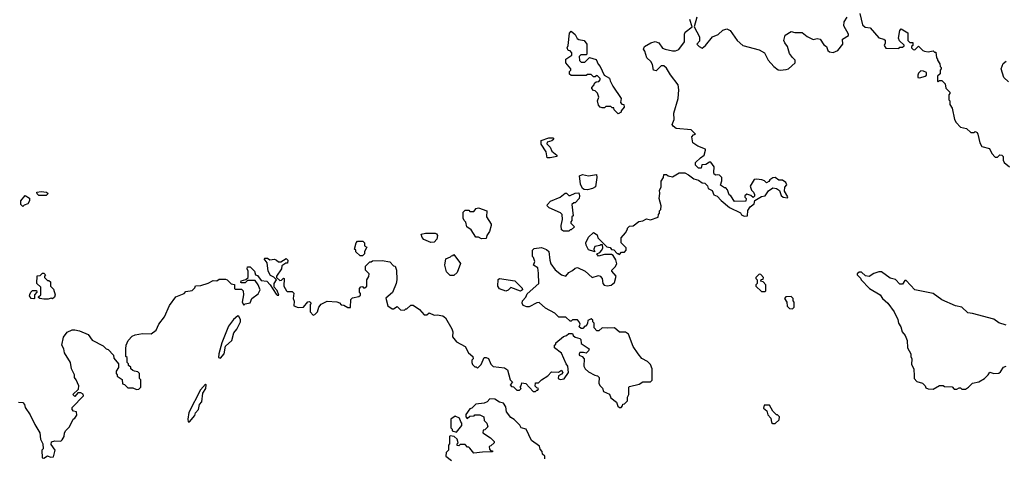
# Model space of a CAD drawing. Extents: x 1861455 to 2058065, y 200073 to 437907.
# Tile 541 of 574: x 2015570 to 2023540, y 364069 to 367624. Entities that reach past the tile are written whole.
import ezdxf

# ---------------------------------------------------------------- set-up
doc = ezdxf.new("R2010")
doc.units = 0

msp = doc.modelspace()

# ---------------------------------------------------------------- linework, layer by layer
at = {"layer": '0CON05XD'}
for points in [[(2022370, 367675), (2022393, 367583), (2022413, 367563), (2022455, 367557.5), (2022525, 367476.7), (2022565, 367466.7), (2022575, 367457.5), (2022576.1, 367433.9), (2022567.5, 367415), (2022581.7, 367391.7), (2022685, 367390), (2022695, 367400), (2022715, 367400), (2022728.3, 367411.7), (2022728.3, 367418.3), (2022691.7, 367451.7), (2022683.3, 367475), (2022693.6, 367536.4), (2022705, 367550), (2022758.3, 367518.3), (2022760, 367455), (2022775, 367440), (2022798.3, 367438.3), (2022800, 367415), (2022790, 367405), (2022790, 367395), (2022801.7, 367381.7), (2022815, 367380), (2022845, 367410), (2022880, 367375), (2022895, 367367.5), (2022925, 367362.5), (2022965, 367370), (2022975, 367360), (2022985, 367360), (2022990, 367315), (2023000, 367305), (2023000, 367295), (2023017, 367267), (2023020, 367245), (2023030, 367235), (2023030, 367225), (2023020, 367215), (2023020, 367185), (2023000, 367165), (2023000, 367125), (2023005, 367120), (2023015, 367130), (2023035, 367130), (2023060, 367105), (2023067.5, 367067.5), (2023100, 367035), (2023100, 367025), (2023090, 367015), (2023090, 366975), (2023100, 366965), (2023100, 366935), (2023117, 366907), (2023137.5, 366815), (2023150.7, 366790.7), (2023185, 366752.5), (2023235, 366742.5), (2023268.3, 366708.3), (2023295, 366710), (2023305, 366717.5), (2023319.3, 366709.3), (2023327, 366697), (2023342.5, 366625), (2023357, 366597), (2023420, 366580), (2023439.5, 366539.5), (2023465, 366510), (2023485, 366510), (2023505, 366527.5), (2023520, 366525), (2023530, 366515), (2023530, 366485), (2023540, 366465), (2023581.7, 366431.7)], [(2021643.3, 366325), (2021635, 366312.5), (2021615, 366302.5), (2021598.3, 366318.3), (2021576.4, 366326.4), (2021535, 366332.5), (2021515, 366327.5), (2021482.5, 366275), (2021493, 366243), (2021510, 366225), (2021517, 366207), (2021517, 366193), (2021508.3, 366181.7), (2021488.3, 366198.3), (2021455, 366210), (2021440, 366195), (2021440, 366185), (2021450, 366175), (2021448.3, 366151.7), (2021355, 366150), (2021327.5, 366195), (2021312.5, 366205), (2021300, 366245), (2021285, 366260), (2021275, 366260), (2021241.7, 366281.7), (2021253, 366317), (2021252.5, 366345), (2021235, 366363.3), (2021215, 366367.5), (2021205, 366362.5), (2021191.7, 366371.7), (2021187.5, 366385), (2021191.7, 366431.7), (2021165, 366470), (2021155, 366470), (2021125, 366450), (2021091.7, 366448.3), (2021085, 366420), (2021065, 366420), (2021040, 366445), (2021040, 366465), (2021080, 366505), (2021110, 366525), (2021122.5, 366565), (2021120, 366575), (2021059.3, 366599.3), (2021017.5, 366625), (2021010, 366675), (2021025, 366690), (2021040, 366695), (2021005, 366730), (2020885, 366742.5), (2020860.7, 366760.7), (2020852.5, 366775), (2020866.7, 366815), (2020866.2, 366865), (2020898.8, 366985), (2020906.7, 367055), (2020900, 367095), (2020837, 367177), (2020805, 367230), (2020785, 367250), (2020761.7, 367248.3), (2020721.7, 367208.3), (2020700, 367215), (2020691.7, 367261.7), (2020677.5, 367285), (2020646, 367315), (2020629.3, 367369.3), (2020620, 367385), (2020627.5, 367405), (2020677.5, 367435), (2020715, 367447.5), (2020742.5, 367435), (2020774.1, 367394.1), (2020795, 367383.8), (2020855, 367371.2), (2020878.3, 367371.7), (2020905, 367382.5), (2020950, 367445), (2020950, 367505), (2020956.4, 367523.6), (2021012.5, 367565), (2020994.2, 367625.8)], [(2021050.8, 367645), (2021030, 367565), (2021072.5, 367485), (2021071.7, 367448.3), (2021050, 367425), (2021070, 367405), (2021095, 367392.5), (2021122.5, 367415), (2021177.5, 367485), (2021225, 367503.3), (2021261.7, 367538.3), (2021295, 367548.8), (2021320, 367535), (2021376.7, 367455), (2021423.9, 367413.9), (2021555, 367378.8), (2021600, 367355), (2021627.5, 367295), (2021673.3, 367245), (2021708.3, 367218.3), (2021725, 367213.8), (2021775, 367218.8), (2021793.8, 367226.2), (2021846.7, 367275), (2021846.7, 367295), (2021826.1, 367316.1), (2021800.8, 367350.8), (2021785.9, 367405.9), (2021762.5, 367435), (2021756.7, 367455), (2021765, 367497.5), (2021815, 367527.5), (2021845, 367520), (2021905, 367520), (2021945, 367487.5), (2021993.6, 367463.6), (2022025, 367470), (2022050, 367465), (2022080, 367420), (2022100, 367405), (2022112.5, 367375), (2022125, 367363.3), (2022155, 367356.7), (2022192.5, 367375), (2022232.5, 367425), (2022230, 367465), (2022280, 367495), (2022280, 367505), (2022240, 367575), (2022243.3, 367605), (2022268.8, 367645)], [(2020415, 366860), (2020381.7, 366891.7), (2020378.3, 366908.3), (2020365, 366910), (2020355, 366920), (2020315, 366920), (2020305, 366910), (2020285, 366910), (2020270, 366915), (2020255, 366930), (2020247.5, 366965), (2020257.5, 366995), (2020247, 367027), (2020228.3, 367048.3), (2020215, 367050), (2020200, 367065), (2020200, 367075), (2020220, 367095), (2020221.7, 367108.3), (2020235, 367120), (2020258.3, 367121.7), (2020270, 367135), (2020268.3, 367148.3), (2020248.3, 367168.3), (2020235, 367170), (2020228.3, 367161.7), (2020215, 367160), (2020195, 367180), (2020165, 367180), (2020155, 367170), (2020035, 367170), (2020021.7, 367181.7), (2020020, 367205), (2020030, 367215), (2020030, 367225), (2019990, 367275), (2019990, 367305), (2020040, 367335), (2020040, 367355), (2020025, 367370), (2020010, 367375), (2020002.5, 367395), (2020010, 367415), (2020020, 367515), (2020035, 367530), (2020065, 367502.5), (2020081.4, 367471.4), (2020095, 367462), (2020140, 367455), (2020160, 367425), (2020160, 367345), (2020155, 367340), (2020111.7, 367338.3), (2020100, 367325), (2020101.7, 367291.7), (2020115, 367280), (2020145, 367280), (2020182.5, 367317.5), (2020235, 367300), (2020253, 367263), (2020270, 367245), (2020300, 367175), (2020345, 367150), (2020348.3, 367128.3), (2020372.5, 367085), (2020440, 366985), (2020433, 366953), (2020445, 366940), (2020460, 366935), (2020462.5, 366915), (2020440, 366885), (2020440, 366875), (2020415, 366860)], [(2023575, 367120), (2023536.4, 367156.4), (2023513.3, 367225), (2023530.7, 367269.3), (2023555, 367287.5)], [(2022855, 367152.5), (2022900, 367165), (2022910, 367175), (2022910, 367195), (2022887, 367207), (2022865, 367210), (2022845, 367190), (2022840, 367175), (2022840, 367155), (2022855, 367152.5)], [(2019865, 366503.8), (2019840, 366505), (2019831.7, 366551.7), (2019790, 366615), (2019790, 366645), (2019853.9, 366666.1), (2019885, 366666.7), (2019892.5, 366655), (2019877.7, 366642.3), (2019840, 366630), (2019838.3, 366618.3), (2019865, 366590), (2019877, 366557), (2019905, 366537.5), (2019916.7, 366525), (2019917.5, 366515), (2019865, 366503.8)], [(2016500, 364775), (2016485, 364780), (2016470, 364795), (2016468.3, 364808.3), (2016451.7, 364821.7), (2016450, 364835), (2016440, 364845), (2016440, 364885), (2016430, 364895), (2016430, 364955), (2016432.5, 364985), (2016447.5, 365025), (2016481.7, 365058.3), (2016505, 365070), (2016565, 365080), (2016635, 365077.5), (2016675, 365107.5), (2016697.5, 365155), (2016742.5, 365215), (2016783.9, 365306.1), (2016835, 365377.5), (2016900, 365405), (2016915, 365420), (2016965, 365430), (2016988.3, 365451.7), (2016993, 365467), (2017035, 365470), (2017095, 365487.5), (2017135, 365510), (2017165, 365507.5), (2017185, 365520), (2017235, 365520), (2017250, 365515), (2017281.7, 365481.7), (2017308.3, 365478.3), (2017310, 365445), (2017315, 365440), (2017365, 365440), (2017380, 365425), (2017382.5, 365395), (2017370, 365335), (2017385, 365310), (2017395, 365320), (2017435, 365330), (2017450, 365365), (2017499.3, 365400.7), (2017517.5, 365435), (2017500, 365475), (2017475, 365510), (2017415, 365510), (2017395, 365490), (2017365, 365490), (2017360, 365495), (2017363, 365507), (2017401.7, 365518.3), (2017420, 365535), (2017420, 365585), (2017410, 365605), (2017415, 365620), (2017435, 365620), (2017458.3, 365598.3), (2017470, 365585), (2017480, 365555), (2017495, 365550), (2017525, 365510), (2017570, 365505), (2017597.5, 365475), (2017645, 365400), (2017655, 365390), (2017668.3, 365391.7), (2017655, 365430), (2017630, 365455), (2017630, 365485), (2017650, 365515), (2017627.5, 365537.5), (2017600.7, 365550.7), (2017582.5, 365585), (2017572.5, 365652.5), (2017550, 365685), (2017555, 365690), (2017575, 365690), (2017595, 365677.5), (2017631.7, 365681.7), (2017650, 365675), (2017665, 365660), (2017685, 365660), (2017728.3, 365688.3), (2017740, 365675), (2017738.3, 365651.7), (2017725, 365650), (2017691.7, 365628.3), (2017690, 365605), (2017650, 365545), (2017650, 365535), (2017675, 365510), (2017688.3, 365511.7), (2017705, 365530), (2017710, 365525), (2017707.5, 365465), (2017730, 365425), (2017735, 365420), (2017775, 365420), (2017788.3, 365408.3), (2017782.5, 365365), (2017791.7, 365341.7), (2017790, 365305), (2017825, 365290), (2017867, 365293), (2017901.7, 365338.3), (2017915, 365340), (2017930, 365325), (2017920, 365315), (2017920, 365255), (2017945, 365230), (2017960, 365235), (2017980, 365255), (2017992.5, 365295), (2018010.7, 365319.3), (2018058.3, 365341.7), (2018137, 365337), (2018158.3, 365328.3), (2018173, 365313), (2018195, 365310), (2018225, 365290), (2018248.3, 365291.7), (2018250, 365355), (2018265, 365370), (2018315, 365380), (2018328.3, 365391.7), (2018330, 365405), (2018320, 365415), (2018320, 365445), (2018331.7, 365458.3), (2018345, 365460), (2018351.7, 365451.7), (2018365, 365450), (2018380, 365465), (2018380, 365515), (2018397, 365543), (2018397.5, 365565), (2018370, 365595), (2018370, 365625), (2018405, 365660), (2018415, 365660), (2018425, 365670), (2018505, 365672.5), (2018565, 365660), (2018595, 365630), (2018610, 365625), (2018620, 365595), (2018622.5, 365515), (2018617.5, 365485), (2018587, 365413), (2018533, 365367), (2018550, 365305), (2018585, 365280), (2018595, 365280), (2018625, 365300), (2018651.7, 365271.7), (2018685, 365270), (2018695, 365280), (2018705, 365280), (2018735, 365310), (2018755, 365310), (2018805.9, 365275.9), (2018845, 365232.5), (2018865, 365232.5), (2018885, 365247.5), (2018925, 365230), (2018949.3, 365230.7), (2018993.9, 365223.9), (2019016.1, 365206.1), (2019067.7, 365117.7), (2019076.4, 365093.6), (2019073.9, 365053.9), (2019105, 365013.3), (2019175.7, 364975.7), (2019202.5, 364925), (2019237.5, 364895), (2019240, 364875), (2019230, 364865), (2019230, 364845), (2019235, 364830), (2019255, 364810), (2019265, 364810), (2019275, 364800), (2019305, 364830), (2019330, 364885), (2019346.4, 364886.4), (2019365, 364877.5), (2019383, 364833), (2019403, 364813), (2019495, 364803.3), (2019517.5, 364785), (2019540, 364705), (2019560, 364685), (2019540, 364665), (2019551.7, 364651.7), (2019568.3, 364648.3), (2019595, 364620), (2019615, 364620), (2019630, 364635), (2019620, 364645), (2019630, 364655), (2019635, 364680), (2019666.4, 364676.4), (2019725, 364610), (2019745, 364610), (2019755, 364620), (2019765, 364620), (2019770, 364635), (2019755, 364640), (2019743, 364653), (2019745, 364680), (2019768.3, 364681.7), (2019793.9, 364706.1), (2019845, 364736.7), (2019875, 364770), (2019931.7, 364768.3), (2019955, 364782.5), (2019966.4, 364763.6), (2019955, 364750), (2019931.7, 364738.3), (2019930, 364715), (2019945, 364707.5), (2019976.4, 364713.6), (2020013.3, 364765), (2020007.5, 364815), (2019993.3, 364833.3), (2019955, 364920), (2019900, 364965), (2019900, 364985), (2019910, 364995), (2019910, 365005), (2019973, 365057), (2019997, 365063), (2020015, 365080), (2020045, 365080), (2020050, 365065), (2020065, 365050), (2020105, 365040), (2020111.7, 365031.7), (2020115, 365000), (2020180, 364955), (2020175, 364940), (2020155, 364920), (2020135, 364927.5), (2020103.6, 364926.4), (2020097.5, 364915), (2020100, 364905), (2020123, 364893), (2020140, 364875), (2020137.5, 364815), (2020147.5, 364795), (2020175, 364770), (2020225, 364742.5), (2020247, 364737), (2020260, 364725), (2020258.3, 364678.3), (2020265, 364660), (2020287, 364637), (2020295, 364610), (2020345, 364590), (2020355, 364560), (2020400, 364525), (2020411.7, 364491.7), (2020425, 364480), (2020438.3, 364481.7), (2020450, 364495), (2020451.7, 364508.3), (2020465, 364510), (2020490, 364535), (2020490, 364565), (2020500, 364585), (2020500, 364645), (2020505, 364650), (2020585, 364670), (2020615, 364690), (2020675, 364690), (2020688.3, 364701.7), (2020690, 364795), (2020675, 364830), (2020653, 364853), (2020607, 364877), (2020576.7, 364915), (2020536.4, 364976.4), (2020497.5, 365075), (2020475, 365092.5), (2020425, 365092.5), (2020385, 365126.7), (2020325, 365122.5), (2020285, 365127.5), (2020257, 365103), (2020243, 365103), (2020220, 365125), (2020220, 365165), (2020210, 365175), (2020208.3, 365188.3), (2020195, 365200), (2020170, 365185), (2020167, 365163), (2020155, 365140), (2020145, 365140), (2020128.3, 365121.7), (2020115, 365120), (2020100, 365135), (2020107, 365157), (2020100, 365175), (2020085, 365190), (2020045, 365190), (2020035, 365180), (2020025, 365180), (2019991.7, 365211.7), (2019933, 365213), (2019902.5, 365245), (2019825, 365286.7), (2019775, 365331.2), (2019755, 365330), (2019695, 365296.7), (2019675, 365296.7), (2019645, 365307.5), (2019636.7, 365325), (2019641.2, 365345), (2019666.7, 365375), (2019677, 365403), (2019773.3, 365485), (2019770.5, 365570.5), (2019763.6, 365613.6), (2019730, 365635), (2019740, 365665), (2019730, 365695), (2019720, 365705), (2019720, 365755), (2019735, 365770), (2019795, 365777.5), (2019835, 365762.5), (2019852.5, 365745), (2019860, 365675), (2019870, 365645), (2019905, 365596.7), (2019955, 365556.7), (2019990, 365545), (2020016.1, 365573.9), (2020045, 365590), (2020065, 365611.2), (2020085, 365615.8), (2020146.7, 365585), (2020205, 365533.3), (2020255, 365550), (2020270, 365545), (2020284, 365525), (2020290, 365485), (2020301.7, 365471.7), (2020325, 365465.7), (2020358.3, 365471.7), (2020383.8, 365495), (2020397.5, 365545), (2020363.3, 365585), (2020363.3, 365595), (2020389.3, 365620.7), (2020402.5, 365645), (2020396.7, 365676.7), (2020373, 365713), (2020359.3, 365719.3), (2020305, 365721.2), (2020255, 365707.5), (2020243, 365727), (2020265, 365736.7), (2020282.5, 365755), (2020290, 365775), (2020288.3, 365798.3), (2020275, 365800), (2020266.7, 365793.3), (2020224.6, 365785.4), (2020216.7, 365765), (2020220, 365750), (2020227.5, 365745), (2020216.4, 365743.6), (2020175, 365758.8), (2020156, 365795), (2020153.9, 365816.1), (2020175, 365860), (2020215, 365900), (2020245, 365880), (2020250, 365855), (2020321.7, 365781.7), (2020348.3, 365778.3), (2020361.7, 365761.7), (2020378.3, 365758.3), (2020405, 365730), (2020415, 365730), (2020425, 365720), (2020441.7, 365738.3), (2020465, 365740), (2020480, 365755), (2020480, 365775), (2020440, 365815), (2020440, 365855), (2020472.5, 365895), (2020490, 365925), (2020490, 365935), (2020505, 365950), (2020537, 365953), (2020583, 365987), (2020615, 365992.5), (2020645, 366010), (2020675, 366002.5), (2020737, 366023), (2020740, 366045), (2020750, 366055), (2020750, 366075), (2020760, 366085), (2020762.5, 366115), (2020747.5, 366175), (2020752.5, 366215), (2020748.3, 366241.7), (2020762.5, 366265), (2020762.5, 366315), (2020780, 366345), (2020785, 366370), (2020805, 366370), (2020818.3, 366358.3), (2020855, 366350), (2020908.3, 366381.7), (2020953, 366383), (2020985, 366367.5), (2021027.5, 366335), (2021063.6, 366323.6), (2021095, 366302.5), (2021115, 366300), (2021137, 366277), (2021142.5, 366255), (2021175, 366240), (2021190, 366205), (2021215, 366192.5), (2021247, 366157), (2021315, 366102.5), (2021405, 366057.5), (2021413.3, 366043.3), (2021435, 366030), (2021460, 366035), (2021463.3, 366076.7), (2021483.3, 366106.7), (2021515, 366130), (2021521.7, 366158.3), (2021575, 366190), (2021605, 366196.7), (2021632.3, 366237.7), (2021665, 366261.2), (2021695, 366256.7), (2021719.5, 366239.5), (2021735, 366200), (2021750, 366185), (2021785, 366180), (2021787, 366187), (2021760, 366235), (2021762.5, 366265), (2021780, 366285), (2021772.5, 366305), (2021745, 366323.8), (2021715, 366322.5), (2021685, 366346), (2021665, 366342), (2021643.3, 366325)], [(2020165, 366244), (2020138.3, 366248.3), (2020126.4, 366256.4), (2020110.7, 366290.7), (2020101.7, 366358.3), (2020125, 366370), (2020175, 366357.5), (2020238.3, 366368.3), (2020242.5, 366345), (2020231.2, 366268.8), (2020205.8, 366254.2), (2020165, 366244)], [(2015785, 366200), (2015725, 366200), (2015711.7, 366211.7), (2015710, 366225), (2015745, 366232.5), (2015787, 366227), (2015800, 366215), (2015785, 366200)], [(2015595, 366110), (2015580, 366125), (2015580, 366155), (2015615, 366200), (2015648.3, 366178.3), (2015650, 366155), (2015635, 366130), (2015605, 366120), (2015595, 366110)], [(2020015, 365910), (2019970.7, 365910.7), (2019955, 365920), (2019953.8, 365955), (2019962.5, 366005), (2019960, 366045), (2019947, 366057), (2019855, 366097.5), (2019840, 366115), (2019842.5, 366125), (2019866.4, 366153.6), (2019945.7, 366184.3), (2019985, 366217.5), (2019995, 366217.5), (2020015, 366197.5), (2020025, 366197.5), (2020065, 366217.5), (2020095, 366220), (2020102.5, 366195), (2020100, 366175), (2020065, 366140), (2020055, 366140), (2020040, 366125), (2020050, 366035), (2020040, 366025), (2020040, 365995), (2020030, 365985), (2020030, 365975), (2020060, 365945), (2020035, 365920), (2020025, 365920), (2020015, 365910)], [(2019308.3, 365848.3), (2019285, 365860), (2019261.7, 365861.7), (2019225, 365920), (2019190, 365945), (2019181.7, 365981.7), (2019167.5, 365995), (2019160, 366015), (2019160, 366065), (2019175, 366080), (2019205, 366080), (2019215, 366070), (2019245, 366070), (2019265, 366092.5), (2019285, 366097.5), (2019350, 366075), (2019347.5, 366025), (2019386.1, 365966.1), (2019386.7, 365955), (2019372.5, 365907.5), (2019352.5, 365875), (2019345, 365850), (2019308.3, 365848.3)], [(2018345, 365710), (2018325, 365710), (2018291.7, 365741.7), (2018290, 365755), (2018280, 365765), (2018292.5, 365815), (2018305, 365830), (2018348.3, 365828.3), (2018360, 365815), (2018361.7, 365791.7), (2018380, 365780), (2018360, 365745), (2018360, 365725), (2018345, 365710)], [(2018898.3, 365818.3), (2018841.7, 365841.7), (2018828.3, 365858.3), (2018820, 365885), (2018855, 365892.5), (2018933, 365893), (2018945, 365887.5), (2018952.5, 365875), (2018946.7, 365845), (2018925, 365820), (2018898.3, 365818.3)], [(2019085, 365550), (2019055, 365550), (2019025, 365580), (2019012.5, 365635), (2019020, 365685), (2019058.3, 365701.7), (2019065, 365710), (2019078.3, 365711.7), (2019085, 365720), (2019137.5, 365647.5), (2019110, 365575), (2019085, 365550)], [(2015765, 365357.5), (2015733, 365363), (2015721.7, 365371.7), (2015721.7, 365378.3), (2015740, 365395), (2015740, 365455), (2015710, 365485), (2015711.7, 365548.3), (2015735, 365550), (2015755, 365570), (2015765, 365570), (2015780, 365555), (2015770, 365545), (2015770, 365535), (2015795, 365510), (2015805, 365510), (2015818.3, 365498.3), (2015820, 365465), (2015845, 365440), (2015856.7, 365395), (2015852.5, 365375), (2015835, 365362.5), (2015825, 365367.5), (2015801.7, 365358.3), (2015765, 365357.5)], [(2019625, 365422.5), (2019545, 365453.3), (2019525, 365431.2), (2019505.7, 365424.3), (2019455, 365442), (2019440, 365465), (2019442.9, 365517.1), (2019455, 365526.2), (2019577, 365507), (2019637, 365447), (2019640, 365435), (2019625, 365422.5)], [(2021605, 365420), (2021610, 365425), (2021610, 365475), (2021588.3, 365498.3), (2021570, 365505), (2021571.7, 365518.3), (2021588.3, 365521.7), (2021590, 365535), (2021568.3, 365558.3), (2021555, 365560), (2021530, 365535), (2021530, 365525), (2021540, 365515), (2021540, 365485), (2021530, 365475), (2021530, 365465), (2021575, 365420), (2021605, 365420)], [(2023555, 365146.7), (2023495, 365166.7), (2023455, 365196.2), (2023283, 365243), (2023245, 365247.5), (2023195, 365292.5), (2023145, 365303.3), (2023035, 365353.3), (2022965, 365403.3), (2022815, 365433.8), (2022745, 365510), (2022735, 365510), (2022715, 365480), (2022695, 365480), (2022658.3, 365518.3), (2022615, 365530), (2022545, 365580), (2022525, 365580), (2022485, 365566.7), (2022445, 365543.3), (2022416.4, 365546.4), (2022385, 365577.5), (2022365, 365577.5), (2022350, 365565), (2022350, 365555), (2022375, 365530), (2022380, 365515), (2022447.5, 365445), (2022535, 365392.5), (2022553.6, 365363.6), (2022596.4, 365326.4), (2022647.5, 365255), (2022677.5, 365195), (2022683.3, 365165), (2022702.5, 365135), (2022712.5, 365095), (2022737.5, 365065), (2022752.5, 365025), (2022757.5, 364965), (2022782.5, 364915), (2022782.5, 364895), (2022792.5, 364875), (2022788.3, 364828.3), (2022807.5, 364795), (2022810, 364735), (2022810, 364715), (2022831.7, 364691.7), (2022877, 364677), (2022900, 364655), (2022905, 364640), (2022925, 364632.5), (2022965, 364630), (2023015, 364660), (2023045, 364660), (2023055, 364650), (2023117, 364647), (2023135, 364630), (2023155, 364630), (2023175, 364640), (2023185, 364640), (2023195, 364630), (2023225, 364630), (2023250, 364645), (2023281.7, 364678.3), (2023335, 364690), (2023380, 364715), (2023410, 364745), (2023423, 364767), (2023456.4, 364756.4), (2023495, 364760), (2023510, 364770), (2023533, 364807), (2023555, 364816.7)], [(2015685, 365362.5), (2015663.6, 365363.6), (2015650, 365385), (2015653, 365397), (2015660, 365415), (2015675, 365430), (2015705, 365430), (2015710, 365415), (2015690, 365395), (2015690, 365365), (2015685, 365362.5)], [(2021825, 365280), (2021840, 365295), (2021840, 365335), (2021830, 365345), (2021830, 365365), (2021815, 365380), (2021771.7, 365378.3), (2021760, 365365), (2021780, 365335), (2021781.7, 365301.7), (2021801.7, 365281.7), (2021825, 365280)], [(2017195, 364881.2), (2017223.8, 364915), (2017235, 364977.5), (2017286.2, 365025), (2017304, 365085), (2017328, 365115), (2017356.7, 365175), (2017357.5, 365195), (2017345, 365217.5), (2017335, 365222.5), (2017300, 365195), (2017259.1, 365140.9), (2017207.5, 365005), (2017180.8, 364915), (2017180, 364885), (2017195, 364881.2)], [(2015560, 364525), (2015595, 364522.5), (2015610, 364505), (2015615, 364480), (2015655, 364420), (2015693, 364343), (2015732.5, 364275), (2015737.5, 364225), (2015757.5, 364185), (2015760, 364145), (2015750, 364135), (2015751.7, 364071.7), (2015765, 364070), (2015795, 364090), (2015818.3, 364078.3), (2015845, 364080), (2015857.5, 364135), (2015825, 364180), (2015828.3, 364201.7), (2015855, 364210), (2015901.7, 364208.3), (2015915, 364220), (2015930, 364245), (2015933.6, 364276.4), (2015942.5, 364295), (2015972.5, 364325), (2016002.5, 364385), (2016017.5, 364395), (2016031.7, 364418.3), (2016030, 364445), (2016005, 364450), (2015993.6, 364463.6), (2015995, 364480), (2016087.5, 364575), (2016085, 364590), (2016065, 364600), (2016041.7, 364598.3), (2016015, 364570), (2016000, 364585), (2016045, 364630), (2016050, 364655), (2016027.5, 364705), (2016013, 364723), (2016012.5, 364745), (2015990, 364795), (2015980, 364845), (2015933.8, 364925), (2015926.7, 364955), (2015910, 364985), (2015925, 365050), (2015955, 365092.5), (2015995, 365108.8), (2016015, 365110), (2016055, 365102.5), (2016125, 365072.5), (2016157, 365027), (2016245, 364980), (2016270, 364955), (2016285, 364950), (2016330, 364905), (2016331.7, 364881.7), (2016370, 364835), (2016370, 364805), (2016350, 364775), (2016350, 364755), (2016360, 364745), (2016360, 364735), (2016398.3, 364708.3), (2016401.7, 364671.7), (2016418.3, 364668.3), (2016445, 364640), (2016485, 364640), (2016515, 364627.5), (2016535, 364630), (2016550, 364645), (2016550, 364705), (2016540, 364715), (2016540, 364755), (2016525, 364770), (2016500, 364775)], [(2016945, 364363.3), (2016987.8, 364415), (2016993.5, 364436.5), (2017017.1, 364465), (2017025, 364503.8), (2017044.3, 364525.7), (2017052.9, 364597.1), (2017076.2, 364635), (2017080, 364665), (2017075, 364670), (2017034, 364625), (2016939.7, 364440.3), (2016930, 364385), (2016933.9, 364363.9), (2016945, 364363.3)], [(2019820, 364065), (2019820, 364085), (2019801.7, 364101.7), (2019800, 364125), (2019783, 364143), (2019777, 364167), (2019713.6, 364213.6), (2019670, 364305), (2019630, 364315), (2019618.3, 364338.3), (2019573, 364383), (2019545, 364400), (2019510, 364445), (2019506.4, 364486.4), (2019487, 364517), (2019453, 364523), (2019417, 364547), (2019375, 364550), (2019353, 364527), (2019330, 364515), (2019263, 364507), (2019230, 364475), (2019215, 364470), (2019180, 364425), (2019180, 364405), (2019192.5, 364392.5), (2019215, 364410), (2019247.5, 364412.5), (2019255, 364420), (2019295, 364420), (2019327.5, 364405), (2019330, 364375), (2019350, 364355), (2019360, 364325), (2019335, 364300), (2019321.7, 364298.3), (2019320, 364275), (2019380, 364235), (2019410, 364205), (2019410, 364195), (2019385, 364170), (2019370, 364165), (2019371.7, 364141.7), (2019381.7, 364131.7), (2019398.3, 364128.3), (2019398.3, 364121.7), (2019315, 364120), (2019245, 364110), (2019215, 364150), (2019205, 364160), (2019195, 364160), (2019175, 364180), (2019135, 364180), (2019125, 364170), (2019111.7, 364171.7), (2019110, 364185), (2019120, 364195), (2019110, 364225), (2019087, 364247), (2019055, 364250), (2019050, 364245), (2019050, 364185), (2019040, 364175), (2019040, 364135), (2019023, 364117), (2019020, 364085), (2019065, 364050)], [(2021685, 364350), (2021718.3, 364381.7), (2021720, 364405), (2021705, 364420), (2021695, 364420), (2021665, 364450), (2021638.3, 364498.3), (2021595, 364500), (2021590, 364475), (2021617.5, 364455), (2021625, 364420), (2021650, 364395), (2021655, 364360), (2021665, 364350), (2021685, 364350)], [(2019105, 364280), (2019150, 364335), (2019150, 364355), (2019140, 364365), (2019130, 364395), (2019095, 364410), (2019060, 364385), (2019060, 364315), (2019070, 364305), (2019071.7, 364291.7), (2019105, 364280)]]:
    msp.add_lwpolyline(points, dxfattribs=at)

doc.saveas('drawing.dxf')
